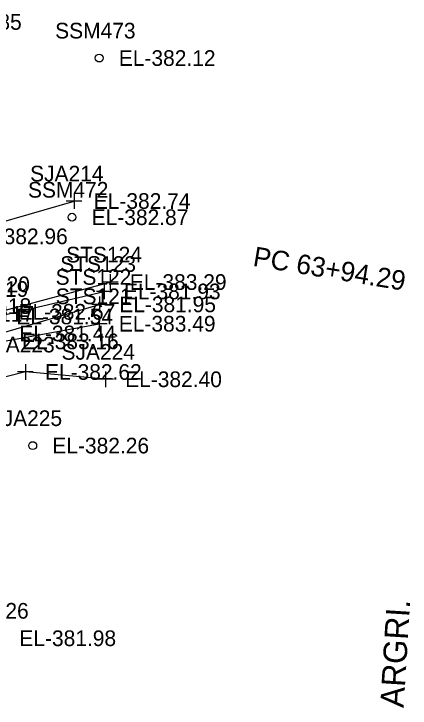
# Model space of a CAD drawing. Extents: x 1189978 to 1314812, y 571533 to 629339.
# Drawn here: x 1217785.8 to 1217886.9, y 621968.6 to 622145.8 of the extents above; entities that cross this region are included whole.
import ezdxf

# ---------------------------------------------------------------- set-up
doc = ezdxf.new("R2010")
doc.units = 0
for name, color, linetype in [('SURVEY - CENTERLINE - Preliminary Curve Text', 7, 'Continuous'), ('SURVEY - DTM - Breaklines', 7, 'Continuous'), ('SURVEY - DTM - Breaklines - Points - Elevations', 7, 'Continuous'), ('SURVEY - DTM - Breaklines - Points - Locators', 7, 'Continuous'), ('SURVEY - DTM - Breaklines - Points - Numbers', 7, 'Continuous'), ('SURVEY - DTM - Spot Points - Elevations', 7, 'Continuous'), ('SURVEY - DTM - Spot Points - Locators', 7, 'Continuous'), ('SURVEY - DTM - Spot Points - Point Numbers', 7, 'Continuous'), ('SURVEY - VEGETATION - Features - Points - Elevations', 7, 'Continuous'), ('SURVEY - VEGETATION - Features - Points - Locators', 7, 'Continuous'), ('SURVEY - VEGETATION - Features - Points - Numbers', 7, 'Continuous'), ('SURVEY - VEGETATION - Features with Text', 7, 'Continuous')]:
    doc.layers.add(name, color=color, linetype=linetype)

msp = doc.modelspace()

# ---------------------------------------------------------------- linework, layer by layer
at = {"layer": 'SURVEY - DTM - Breaklines'}
for points in [[(1217698.9, 622055.52), (1217707.68, 622051.88), (1217714.98, 622052.47), (1217736.91, 622066.59), (1217747.93, 622065.89), (1217754.77, 622062.79), (1217782, 622069.74), (1217810.4, 622077.34)], [(1217699.98, 622049.72), (1217707.39, 622049.09), (1217715.32, 622051.37), (1217737.11, 622065.25), (1217753.89, 622060.54), (1217781.44, 622068.56), (1217808.88, 622074.94)], [(1217697.47, 622046.01), (1217708.67, 622045.75), (1217717.12, 622047.41), (1217739, 622060.11), (1217752.83, 622058.09), (1217782.2, 622064.21), (1217807.7, 622071.64)], [(1217688.16, 622042.74), (1217698.41, 622043.14), (1217710.47, 622042.57), (1217718.89, 622043.61), (1217740.49, 622057), (1217752.49, 622056.57), (1217782.9, 622062.19), (1217807.59, 622066.7)]]:
    msp.add_lwpolyline(points, dxfattribs=at)
at = {"layer": 'SURVEY - DTM - Breaklines - Points - Locators'}
for p, q in [((1217810.4, 622079.34), (1217810.4, 622075.34)), ((1217812.4, 622077.34), (1217808.4, 622077.34)), ((1217808.88, 622076.94), (1217808.88, 622072.94)), ((1217810.88, 622074.94), (1217806.88, 622074.94)), ((1217807.7, 622073.64), (1217807.7, 622069.64)), ((1217809.7, 622071.64), (1217805.7, 622071.64)), ((1217807.59, 622068.7), (1217807.59, 622064.7)), ((1217809.59, 622066.7), (1217805.59, 622066.7))]:
    msp.add_line(p, q, dxfattribs=at)
at = {"layer": 'SURVEY - DTM - Spot Points - Locators'}
for centre in [(1217807.59, 622134.52), (1217800.66, 622093.89), (1217790.63, 622035.59)]:
    msp.add_circle(centre, 1, dxfattribs=at)
at = {"layer": 'SURVEY - VEGETATION - Features - Points - Locators'}
for p, q in [((1217801.2, 622100.03), (1217801.2, 622096.03)), ((1217803.2, 622098.03), (1217799.2, 622098.03)), ((1217788.75, 622056.38), (1217788.75, 622052.38)), ((1217790.75, 622054.38), (1217786.75, 622054.38)), ((1217809.21, 622054.52), (1217809.21, 622050.52)), ((1217811.21, 622052.52), (1217807.21, 622052.52))]:
    msp.add_line(p, q, dxfattribs=at)
at = {"layer": 'SURVEY - VEGETATION - Features with Text'}
msp.add_lwpolyline([(1217809.21, 622052.52), (1217788.75, 622054.38), (1217753.62, 622045.49), (1217732.95, 622038.76), (1217711.59, 622023.66), (1217699.22, 622025.69), (1217697.28, 622056.62), (1217710.52, 622083.06), (1217734.69, 622089.28), (1217769.88, 622089.01), (1217801.2, 622098.03)], dxfattribs=at)

# ---------------------------------------------------------------- texts
at = {"layer": 'SURVEY - CENTERLINE - Preliminary Curve Text'}
msp.add_text('PC 63+94.29', height=5, rotation=350.6236, dxfattribs=at).set_placement((1217846.61, 622081.5))
at = {"layer": 'SURVEY - DTM - Breaklines - Points - Elevations'}
for s, p in [('EL-383.29', (1217815.4, 622075.34)), ('EL-381.93', (1217813.88, 622072.94)), ('EL-381.95', (1217812.7, 622069.64)), ('EL-382.67', (1217787, 622067.74)), ('EL-381.54', (1217786.44, 622066.56)), ('EL-383.49', (1217812.59, 622064.7)), ('EL-381.44', (1217787.2, 622062.21)), ('EL-383.16', (1217787.9, 622060.19))]:
    msp.add_text(s, height=4, dxfattribs=at).set_placement(p)
at = {"layer": 'SURVEY - DTM - Breaklines - Points - Numbers'}
for s, p in [('STS124', (1217799.16, 622082.34)), ('STS123', (1217797.64, 622079.94)), ('STS122', (1217796.46, 622076.64)), ('STS120', (1217770.58, 622074.74)), ('STS119', (1217770.19, 622073.56)), ('STS121', (1217796.5, 622071.7)), ('STS118', (1217770.91, 622069.21)), ('STS117', (1217771.66, 622067.19))]:
    msp.add_text(s, height=4, dxfattribs=at).set_placement(p)
at = {"layer": 'SURVEY - DTM - Spot Points - Elevations'}
for s, p in [('EL-381.85', (1217763.14, 622141.74)), ('EL-382.12', (1217812.59, 622132.52)), ('EL-382.87', (1217805.66, 622091.89)), ('EL-382.26', (1217795.63, 622033.59)), ('EL-381.98', (1217787.22, 621984.41))]:
    msp.add_text(s, height=4, dxfattribs=at).set_placement(p)
at = {"layer": 'SURVEY - DTM - Spot Points - Point Numbers'}
for s, p in [('SSM473', (1217796.35, 622139.52)), ('SSM472', (1217789.42, 622098.89)), ('SJA225', (1217779.39, 622040.59)), ('SJA226', (1217770.87, 621991.41))]:
    msp.add_text(s, height=4, dxfattribs=at).set_placement(p)
at = {"layer": 'SURVEY - VEGETATION - Features - Points - Elevations'}
for s, p in [('EL-382.74', (1217806.2, 622096.03)), ('EL-382.96', (1217774.88, 622087.01)), ('EL-382.62', (1217793.75, 622052.38)), ('EL-382.40', (1217814.21, 622050.52))]:
    msp.add_text(s, height=4, dxfattribs=at).set_placement(p)
at = {"layer": 'SURVEY - VEGETATION - Features - Points - Numbers'}
for s, p in [('SJA214', (1217789.96, 622103.03)), ('SJA223', (1217777.51, 622059.38)), ('SJA224', (1217797.97, 622057.52))]:
    msp.add_text(s, height=4, dxfattribs=at).set_placement(p)
at = {"layer": 'SURVEY - VEGETATION - Features with Text'}
msp.add_text('ARGRI.', height=6, rotation=86.4699, dxfattribs=at).set_placement((1217885.26, 621968.56))

doc.saveas('drawing.dxf')
